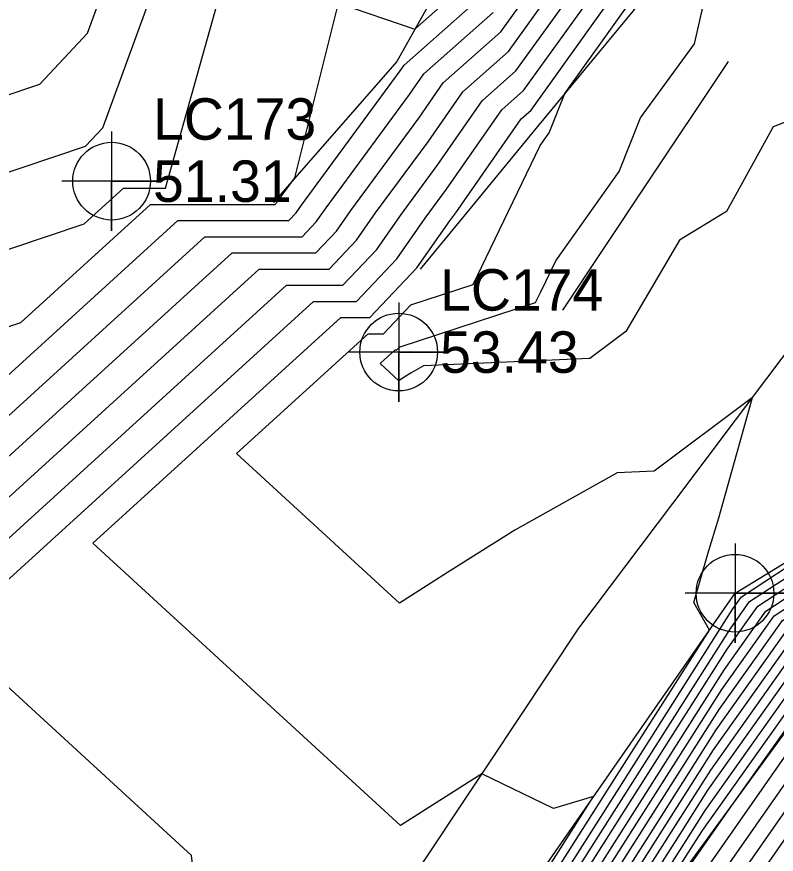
# Model space of a CAD drawing. Extents: x 2188792 to 2191981, y 386090 to 389710.
# Drawn here: x 2190137.2 to 2190183, y 387712.4 to 387762.9 of the extents above; entities that cross this region are included whole.
import ezdxf

# ---------------------------------------------------------------- set-up
doc = ezdxf.new("R2010")
doc.units = 0
for name, color, linetype in [('DTM Contours Major', 7, 'Continuous'), ('DTM Contours Minor', 7, 'Continuous'), ('Exist DTM Breakline', 7, 'Continuous'), ('Exist DTM Breakline Cogo Point CELL', 7, 'Continuous'), ('Exist DTM Regular Point Underwater CELL', 7, 'Continuous'), ('Exist DTM Regular Point Underwater Cogo Elevation', 7, 'Continuous'), ('Exist DTM Regular Point Underwater Cogo Number', 7, 'Continuous'), ('PH Exist DTM Breakline', 7, 'Continuous')]:
    doc.layers.add(name, color=color, linetype=linetype)

msp = doc.modelspace()

# ---------------------------------------------------------------- linework, layer by layer
at = {"layer": 'DTM Contours Major'}
for points in [[(2190076.035, 387674.661), (2190091.047, 387665.678), (2190102.333, 387702.252), (2190090.677, 387737.916), (2190127.264, 387755.008), (2190138.575, 387758.8), (2190141.468, 387761.877), (2190144.498, 387770.178)], [(2190133.87, 387655.746), (2190142.758, 387668.494), (2190149.725, 387678.572), (2190158.031, 387690.49), (2190165.915, 387701.499), (2190174.768, 387715.425), (2190179.91, 387723.513), (2190182.41, 387727.03), (2190185.657, 387729.153), (2190187.188, 387731.574), (2190190.393, 387736.313), (2190193.755, 387741.283), (2190194.999, 387743.03), (2190198.413, 387748.085), (2190199.369, 387749.409), (2190202.959, 387754.245), (2190203.928, 387755.588), (2190207.505, 387760.407), (2190208.488, 387761.771), (2190212.052, 387766.571)], [(2190140.89, 387656.284), (2190146.901, 387665.291), (2190154.576, 387676.484), (2190161.876, 387687.503), (2190167.02, 387694.554), (2190179.211, 387712.029), (2190186.322, 387722.222), (2190187.723, 387724.17), (2190192.656, 387732.814), (2190193.092, 387733.504), (2190193.112, 387733.532), (2190193.132, 387733.563), (2190198.6, 387741.243), (2190198.822, 387741.549), (2190198.826, 387741.554), (2190203.838, 387747.893), (2190204.285, 387748.526), (2190208.885, 387754.4), (2190212.816, 387759.42), (2190213.956, 387761.034), (2190217.629, 387765.763)], [(2190086.825, 387590.366), (2190093.476, 387600.128), (2190104.463, 387616.375), (2190110.193, 387624.77), (2190122.223, 387642.605), (2190123.958, 387645.149), (2190125.846, 387647.884), (2190141.1, 387669.762), (2190143.048, 387672.58), (2190156.399, 387691.735), (2190158.914, 387695.247), (2190172.003, 387715.838), (2190169.587, 387715.119), (2190165.257, 387717.217), (2190160.342, 387714.103), (2190141.789, 387731.115), (2190156.75, 387744.728), (2190158.504, 387744.728), (2190161.345, 387747.726), (2190163.328, 387750.575), (2190163.683, 387751.058), (2190167.642, 387756.716), (2190168.24, 387757.247), (2190172.953, 387763.82)], [(2190127.342, 387642.535), (2190141.894, 387663.608), (2190144.416, 387667.226), (2190156.401, 387684.564), (2190159.664, 387689.245), (2190172.917, 387707.751), (2190176.812, 387713.878), (2190179.075, 387717.436), (2190184.882, 387725.608), (2190186.377, 387726.585), (2190190.14, 387732.539), (2190191.753, 387734.923), (2190193.444, 387737.423), (2190196.91, 387742.291), (2190198.616, 387744.818), (2190201.494, 387748.804), (2190203.232, 387751.146), (2190206.18, 387755.233), (2190207.853, 387757.486), (2190210.876, 387761.68), (2190212.479, 387763.839)], [(2190081.274, 387585.826), (2190091.608, 387600.993), (2190106.683, 387623.286), (2190106.525, 387624.996), (2190106.852, 387629.525), (2190110.172, 387629.855), (2190120.341, 387648.998), (2190123.139, 387654.609), (2190126.017, 387660.381), (2190124.196, 387662.278), (2190120.09, 387666.554), (2190118.629, 387669.586), (2190108.253, 387693.078), (2190114.243, 387712.491), (2190110.345, 387724.419), (2190122.581, 387730.135), (2190129.813, 387732.56), (2190148.549, 387749.607), (2190154.422, 387749.606), (2190155.27, 387750.501), (2190155.862, 387751.352), (2190160.897, 387758.194), (2190161.758, 387759.424), (2190165.94, 387763.142)]]:
    msp.add_lwpolyline(points, dxfattribs=at)
at = {"layer": 'DTM Contours Minor'}
for points in [[(2190041.434, 387531.48), (2190058.134, 387555.179), (2190058.147, 387555.197), (2190058.841, 387556.182), (2190061.257, 387559.526), (2190075.948, 387580.969), (2190076.833, 387582.193), (2190085.083, 387594.302), (2190087.019, 387603.827), (2190085.629, 387618.912), (2190087.935, 387650.876), (2190087.053, 387661.979), (2190083.637, 387669.869), (2190092.461, 387664.589), (2190104.715, 387704.3), (2190094.611, 387735.217), (2190126.327, 387750.033), (2190141.347, 387755.069), (2190142.392, 387756.181), (2190147.502, 387770.178)], [(2190180.149, 387770.153), (2190187.392, 387758.002), (2190182.84, 387756.231), (2190180.027, 387751.126), (2190177.184, 387749.402), (2190173.952, 387743.892), (2190171.784, 387742.264), (2190161.749, 387741.818), (2190161.042, 387741.424), (2190160.579, 387741.13), (2190160.248, 387740.921), (2190159.124, 387741.951), (2190160.03, 387742.776), (2190160.137, 387742.776), (2190160.326, 387742.976), (2190168.506, 387745.64), (2190168.822, 387746.292), (2190169.721, 387748.153), (2190173.552, 387753.544), (2190174.832, 387756.785), (2190178.103, 387761.247), (2190180.12, 387770.172)], [(2190131.832, 387646.855), (2190145.085, 387666.714), (2190145.132, 387666.783), (2190145.306, 387667.046), (2190159.072, 387686.961), (2190160.317, 387688.747), (2190175.718, 387710.251), (2190177.63, 387713.259), (2190178.74, 387715.006), (2190185.871, 387725.04), (2190186.665, 387725.558), (2190191.321, 387732.925), (2190192.296, 387734.367), (2190193.319, 387735.879), (2190197.674, 387741.996), (2190198.698, 387743.511), (2190202.344, 387748.563), (2190203.342, 387749.906), (2190207.081, 387755.091), (2190207.992, 387756.318), (2190211.831, 387761.644), (2190212.65, 387762.746), (2190216.595, 387768.222)], [(2190134.852, 387649.998), (2190145.69, 387666.24), (2190148.28, 387670.017), (2190157.797, 387684.383), (2190160.408, 387688.159), (2190160.644, 387688.498), (2190177.118, 387711.502), (2190178.039, 387712.95), (2190178.573, 387713.791), (2190186.366, 387724.755), (2190186.809, 387725.045), (2190191.911, 387733.118), (2190192.568, 387734.089), (2190193.257, 387735.107), (2190198.056, 387741.848), (2190198.738, 387742.858), (2190202.769, 387748.442), (2190203.396, 387749.287), (2190207.532, 387755.02), (2190208.062, 387755.733), (2190212.309, 387761.625), (2190212.735, 387762.199), (2190217.101, 387768.26)], [(2190042.568, 387532.513), (2190058.398, 387554.979), (2190058.416, 387555.003), (2190059.074, 387555.936), (2190062.303, 387560.406), (2190076.204, 387580.697), (2190077.944, 387583.101), (2190090.487, 387601.512), (2190092.344, 387604.259), (2190090.853, 387620.433), (2190093.943, 387663.261), (2190094.289, 387663.295), (2190094.138, 387663.453), (2190094.078, 387663.515), (2190094.046, 387663.548), (2190094.035, 387663.572), (2190093.954, 387663.755), (2190107.097, 387706.348), (2190098.544, 387732.517), (2190125.391, 387745.059), (2190141.257, 387750.378), (2190143.628, 387752.535), (2190146.165, 387752.534), (2190150.45, 387767.809)], [(2190130.661, 387652.601), (2190142.095, 387669.001), (2190147.054, 387676.176), (2190157.378, 387690.988), (2190163.115, 387698.998), (2190173.951, 387716.044), (2190180.244, 387725.943), (2190181.421, 387727.599), (2190185.37, 387730.18), (2190186.007, 387731.189), (2190189.85, 387736.869), (2190193.88, 387742.827), (2190194.235, 387743.326), (2190198.332, 387749.392), (2190198.519, 387749.651), (2190202.849, 387755.484), (2190203.027, 387755.731), (2190207.365, 387761.575), (2190207.533, 387761.808), (2190211.881, 387767.664)], [(2190132.265, 387654.173), (2190142.426, 387668.748), (2190148.389, 387677.374), (2190157.705, 387690.739), (2190164.515, 387700.248), (2190174.36, 387715.734), (2190180.077, 387724.728), (2190181.915, 387727.314), (2190185.514, 387729.667), (2190186.598, 387731.382), (2190190.121, 387736.591), (2190193.817, 387742.055), (2190194.617, 387743.178), (2190198.373, 387748.739), (2190198.944, 387749.53), (2190202.904, 387754.865), (2190203.477, 387755.659), (2190207.435, 387760.991), (2190208.011, 387761.79), (2190211.966, 387767.118)], [(2190221.595, 387766.921), (2190217.846, 387761.61), (2190216.427, 387759.784), (2190212.792, 387754.636), (2190211.267, 387752.689), (2190209.484, 387750.412), (2190206.117, 387745.647), (2190204.166, 387743.179), (2190200.98, 387738.67), (2190198.686, 387735.506), (2190195.547, 387731.064), (2190192.994, 387729.304), (2190189.713, 387723.555), (2190184.502, 387716.311), (2190180.69, 387710.847), (2190174.155, 387701.479), (2190163.184, 387686.443), (2190160.871, 387682.952), (2190148.112, 387664.343), (2190146.929, 387662.57), (2190131.187, 387639.658)], [(2190222.869, 387766.495), (2190217.954, 387759.534), (2190217.663, 387759.159), (2190212.779, 387752.243), (2190212.459, 387751.834), (2190212.083, 387751.355), (2190207.257, 387744.523), (2190206.837, 387743.992), (2190202.059, 387737.231), (2190201.553, 387736.533), (2190196.795, 387729.8), (2190192.925, 387727.132), (2190190.708, 387723.248), (2190183.592, 387713.356), (2190181.43, 387710.256), (2190177.722, 387704.941), (2190164.766, 387687.184), (2190164.244, 387686.379), (2190163.885, 387685.879), (2190150.972, 387666.462), (2190148.998, 387663.661), (2190136.26, 387644.629)], [(2190125.988, 387643.58), (2190135.475, 387657.318), (2190143.09, 387668.24), (2190151.06, 387679.771), (2190158.358, 387690.241), (2190167.316, 387702.749), (2190175.177, 387715.116), (2190179.743, 387722.297), (2190182.904, 387726.746), (2190185.801, 387728.64), (2190187.778, 387731.767), (2190190.665, 387736.035), (2190193.693, 387740.511), (2190195.381, 387742.882), (2190198.454, 387747.432), (2190199.794, 387749.288), (2190203.013, 387753.625), (2190204.378, 387755.517), (2190207.574, 387759.823), (2190208.966, 387761.753), (2190212.137, 387766.025)], [(2190090.86, 387601.339), (2190097.123, 387610.601), (2190096.077, 387621.954), (2190098.246, 387652.016), (2190113.326, 387653.511), (2190106.717, 387660.395), (2190104.117, 387663.103), (2190102.727, 387664.55), (2190102.233, 387665.577), (2190098.72, 387673.529), (2190109.479, 387708.396), (2190102.478, 387729.818), (2190124.454, 387740.084), (2190137.443, 387744.439), (2190145.268, 387751.559), (2190152.789, 387751.557), (2190152.841, 387751.611), (2190152.876, 387751.662), (2190153.979, 387753.161), (2190156.611, 387763.689), (2190161.217, 387762.12), (2190165.021, 387765.501)], [(2190123.228, 387652.024), (2190126.495, 387658.574), (2190130.616, 387664.179), (2190130.221, 387666.047), (2190128.771, 387667.556), (2190126.827, 387671.591), (2190113.019, 387702.852), (2190116.625, 387714.539), (2190114.278, 387721.719), (2190121.645, 387725.16), (2190125.998, 387726.62), (2190150.189, 387748.631), (2190155.238, 387748.63), (2190156.485, 387749.946), (2190157.356, 387751.196), (2190161.454, 387756.767), (2190162.935, 387758.883), (2190166.4, 387761.963), (2190168.944, 387765.51)], [(2190126.326, 387643.319), (2190137.08, 387658.89), (2190143.421, 387667.987), (2190152.395, 387680.969), (2190158.684, 387689.992), (2190168.716, 387703.999), (2190175.586, 387714.806), (2190179.576, 387721.082), (2190183.399, 387726.461), (2190185.945, 387728.126), (2190188.369, 387731.96), (2190190.937, 387735.757), (2190193.631, 387739.739), (2190195.764, 387742.735), (2190198.495, 387746.778), (2190200.219, 387749.167), (2190203.068, 387753.005), (2190204.829, 387755.446), (2190207.644, 387759.238), (2190209.443, 387761.735), (2190212.223, 387765.478)], [(2190125.282, 387653.378), (2190135.395, 387667.13), (2190135.04, 387668.806), (2190135.284, 387673.059), (2190135.025, 387673.596), (2190117.785, 387712.627), (2190119.007, 387716.587), (2190118.212, 387719.02), (2190120.708, 387720.186), (2190122.183, 387720.68), (2190151.829, 387747.656), (2190156.055, 387747.654), (2190157.7, 387749.391), (2190158.849, 387751.041), (2190162.011, 387755.339), (2190164.112, 387758.341), (2190166.86, 387760.784), (2190169.946, 387765.087)], [(2190124.07, 387648.181), (2190140.173, 387670.08), (2190140.154, 387670.174), (2190140.171, 387670.471), (2190140.324, 387673.146), (2190140.759, 387680.716), (2190130.638, 387703.75), (2190129.954, 387709.708), (2190129.532, 387713.387), (2190129.245, 387715.885), (2190124.453, 387720.278), (2190153.469, 387746.68), (2190156.871, 387746.679), (2190158.915, 387748.836), (2190160.342, 387750.886), (2190162.569, 387753.912), (2190165.288, 387757.799), (2190167.32, 387759.605), (2190170.949, 387764.665)], [(2190126.665, 387643.058), (2190138.684, 387660.463), (2190143.753, 387667.733), (2190153.731, 387682.167), (2190159.011, 387689.743), (2190170.117, 387705.25), (2190175.995, 387714.497), (2190179.409, 387719.867), (2190183.893, 387726.177), (2190186.089, 387727.612), (2190188.959, 387732.153), (2190191.209, 387735.479), (2190193.568, 387738.967), (2190196.146, 387742.587), (2190198.535, 387746.125), (2190200.644, 387749.046), (2190203.123, 387752.386), (2190205.279, 387755.375), (2190207.714, 387758.654), (2190209.921, 387761.717), (2190212.308, 387764.932)], [(2190080.164, 387584.918), (2190091.234, 387601.166), (2190101.903, 387616.944), (2190101.301, 387623.475), (2190102.549, 387640.77), (2190115.228, 387642.028), (2190119.454, 387649.985), (2190121.813, 387654.716), (2190119.297, 387657.336), (2190114.156, 387662.69), (2190111.408, 387665.552), (2190110.431, 387667.581), (2190103.487, 387683.303), (2190111.861, 387710.443), (2190106.411, 387727.118), (2190123.518, 387735.11), (2190133.628, 387738.499), (2190146.908, 387750.583), (2190153.606, 387750.581), (2190154.055, 387751.056), (2190154.369, 387751.507), (2190160.34, 387759.621), (2190160.581, 387759.966), (2190165.48, 387764.322)], [(2190124.242, 387646.311), (2190140.768, 387670.016), (2190141.712, 387671.382), (2190156.072, 387691.984), (2190157.513, 387693.996), (2190165.014, 387705.795), (2190158.765, 387703.936), (2190155.116, 387699.878), (2190149.84, 387694.012), (2190148.616, 387704.67), (2190147.74, 387712.292), (2190133.121, 387725.696), (2190155.11, 387745.704), (2190157.688, 387745.703), (2190160.13, 387748.281), (2190161.835, 387750.73), (2190163.126, 387752.485), (2190166.465, 387757.258), (2190167.78, 387758.426), (2190171.951, 387764.242)], [(2190127.003, 387642.796), (2190140.289, 387662.035), (2190144.085, 387667.479), (2190155.066, 387683.366), (2190159.337, 387689.494), (2190171.517, 387706.5), (2190176.404, 387714.187), (2190179.242, 387718.652), (2190184.388, 387725.893), (2190186.233, 387727.099), (2190189.55, 387732.346), (2190191.481, 387735.201), (2190193.506, 387738.195), (2190196.528, 387742.439), (2190198.576, 387745.471), (2190201.069, 387748.925), (2190203.177, 387751.766), (2190205.73, 387755.304), (2190207.783, 387758.07), (2190210.399, 387761.698), (2190212.393, 387764.385)], [(2190130.575, 387640.019), (2190143.91, 387659.427), (2190147.506, 387664.817), (2190157.723, 387679.718), (2190162.53, 387686.973), (2190170.587, 387698.016), (2190179.951, 387711.438), (2190185.412, 387719.266), (2190188.718, 387723.862), (2190193.063, 387731.476), (2190194.3, 387732.329), (2190195.82, 387734.479), (2190199.901, 387740.11), (2190201.496, 387742.367), (2190204.978, 387746.77), (2190206.884, 387749.469), (2190210.076, 387753.544), (2190212.804, 387757.028), (2190215.192, 387760.409), (2190217.737, 387763.686)], [(2190137.871, 387653.141), (2190146.296, 387665.766), (2190151.428, 387673.251), (2190161.221, 387688.033), (2190163.453, 387691.092), (2190178.471, 387712.62), (2190180.248, 387715.167), (2190186.86, 387724.471), (2190186.953, 387724.531), (2190192.502, 387733.311), (2190192.84, 387733.81), (2190193.194, 387734.335), (2190198.438, 387741.7), (2190198.779, 387742.204), (2190203.194, 387748.321), (2190203.451, 387748.667), (2190207.983, 387754.949), (2190208.131, 387755.149), (2190212.786, 387761.607), (2190212.82, 387761.653), (2190214.159, 387763.512)], [(2190089.046, 387592.183), (2190094.223, 387599.782), (2190102.776, 387612.43), (2190110.974, 387624.441), (2190120.573, 387638.672), (2190124.634, 387644.626), (2190129.056, 387651.028), (2190141.763, 387669.255), (2190145.718, 387674.977), (2190157.052, 387691.237), (2190161.714, 387697.747), (2190173.542, 387716.353), (2190180.411, 387727.159), (2190180.926, 387727.883), (2190185.226, 387730.694), (2190185.417, 387730.996), (2190189.578, 387737.147), (2190191.136, 387739.451), (2190192.499, 387744.704), (2190193.664, 387749.189), (2190195.374, 387753.85), (2190196.814, 387755.98), (2190201.094, 387760.265), (2190202.983, 387762.997)], [(2190132.815, 387649.709), (2190143.499, 387665.18), (2190144.748, 387666.972), (2190157.737, 387685.762), (2190159.991, 387688.996), (2190174.318, 387709.001), (2190177.221, 387713.568), (2190178.907, 387716.221), (2190185.377, 387725.324), (2190186.521, 387726.072), (2190190.731, 387732.732), (2190192.024, 387734.645), (2190193.381, 387736.651), (2190197.292, 387742.143), (2190198.657, 387744.165), (2190201.919, 387748.683), (2190203.287, 387750.526), (2190206.631, 387755.162), (2190207.922, 387756.902), (2190211.354, 387761.662), (2190212.564, 387763.292)], [(2190160.314, 387696.497), (2190173.133, 387716.663), (2190178.993, 387725.88), (2190178.059, 387727.552), (2190178.893, 387730.473), (2190179.563, 387732.656), (2190181.59, 387739.919), (2190175.661, 387735.466), (2190173.433, 387735.367), (2190167.243, 387731.913), (2190163.192, 387729.347), (2190160.295, 387727.512), (2190150.456, 387736.533), (2190158.39, 387743.752), (2190159.32, 387743.752), (2190160.978, 387745.502), (2190164.73, 387746.723), (2190165.781, 387748.899), (2190168.78, 387755.107), (2190169.327, 387755.876), (2190170.264, 387758.25), (2190173.956, 387763.397)]]:
    msp.add_lwpolyline(points, dxfattribs=at)
at = {"layer": 'Exist DTM Breakline'}
for points in [[(2189985.78, 387458.197), (2190024.035, 387505.879), (2190058.15, 387556.911), (2190090.329, 387601.585), (2190123.453, 387645.538), (2190155.634, 387692.318), (2190180.541, 387728.105)], [(2189992.243, 387453.105), (2190028.023, 387502.725), (2190063.31, 387551.461), (2190096.85, 387598.566), (2190127.537, 387642.384), (2190160.72, 387688.44), (2190186.991, 387724.396)]]:
    msp.add_lwpolyline(points, dxfattribs=at)
at = {"layer": 'Exist DTM Breakline Cogo Point CELL'}
msp.add_lwpolyline([(2190180.541, 387731.105), (2190180.541, 387725.105), (2190180.541, 387728.105), (2190183.541, 387728.105), (2190177.541, 387728.105)], dxfattribs=at)
msp.add_circle((2190180.541, 387728.105), 2.344, dxfattribs=at)
at = {"layer": 'Exist DTM Regular Point Underwater CELL'}
for points in [[(2190142.915, 387755.959), (2190142.915, 387749.959), (2190142.915, 387752.959), (2190145.915, 387752.959), (2190139.915, 387752.959)], [(2190160.242, 387745.65), (2190160.242, 387739.65), (2190160.242, 387742.65), (2190163.242, 387742.65), (2190157.242, 387742.65)]]:
    msp.add_lwpolyline(points, dxfattribs=at)
for centre in [(2190142.915, 387752.959), (2190160.242, 387742.65)]:
    msp.add_circle(centre, 2.344, dxfattribs=at)
at = {"layer": 'PH Exist DTM Breakline'}
for points in [[(2190180.541, 387728.105), (2190185.164, 387730.913), (2190189.547, 387737.179), (2190193.93, 387743.444), (2190198.312, 387749.71), (2190202.825, 387755.762), (2190207.337, 387761.815), (2190211.849, 387767.868), (2190216.361, 387773.921), (2190220.896, 387780.569), (2190225.431, 387787.218), (2190229.965, 387793.866), (2190234.643, 387800.015), (2190239.32, 387806.163), (2190243.998, 387812.312), (2190248.218, 387818.171), (2190252.438, 387824.03), (2190256.658, 387829.889), (2190260.816, 387836.07), (2190265.791, 387842.926), (2190270.765, 387849.782)], [(2190190.126, 387800.181), (2190181.902, 387793.317), (2190177.329, 387788.009), (2190172.487, 387782.119), (2190168.366, 387774.805), (2190164.244, 387767.491), (2190160.123, 387760.177), (2190152.684, 387751.682)], [(2190200.127, 387790.18), (2190192.815, 387783.58), (2190186.47, 387776.879), (2190180.125, 387770.178), (2190174.374, 387763.221), (2190168.623, 387756.265), (2190163.895, 387750.516), (2190161.531, 387747.641)], [(2190199.702, 387763.888), (2190193.786, 387756.089), (2190188.113, 387748.568), (2190182.441, 387741.046), (2190176.768, 387733.525), (2190171.096, 387726.004), (2190165.726, 387717.922), (2190160.357, 387709.841), (2190154.987, 387701.759), (2190149.617, 387693.678), (2190144.248, 387685.596), (2190140.026, 387679.691), (2190135.804, 387673.786), (2190131.582, 387667.881), (2190127.329, 387662.149), (2190123.076, 387656.418), (2190118.824, 387650.686)], [(2190180.125, 387760.177), (2190175.124, 387752.676), (2190170.124, 387745.175)]]:
    msp.add_lwpolyline(points, dxfattribs=at)

# ---------------------------------------------------------------- texts
at = {"layer": 'Exist DTM Regular Point Underwater Cogo Elevation'}
for s, p in [('51.31', (2190145.415, 387751.709)), ('53.43', (2190162.742, 387741.4))]:
    msp.add_text(s, height=2.5, dxfattribs=at).set_placement(p)
at = {"layer": 'Exist DTM Regular Point Underwater Cogo Number'}
for s, p in [('LC173', (2190145.415, 387755.459)), ('LC174', (2190162.742, 387745.15))]:
    msp.add_text(s, height=2.5, dxfattribs=at).set_placement(p)

doc.saveas('drawing.dxf')
